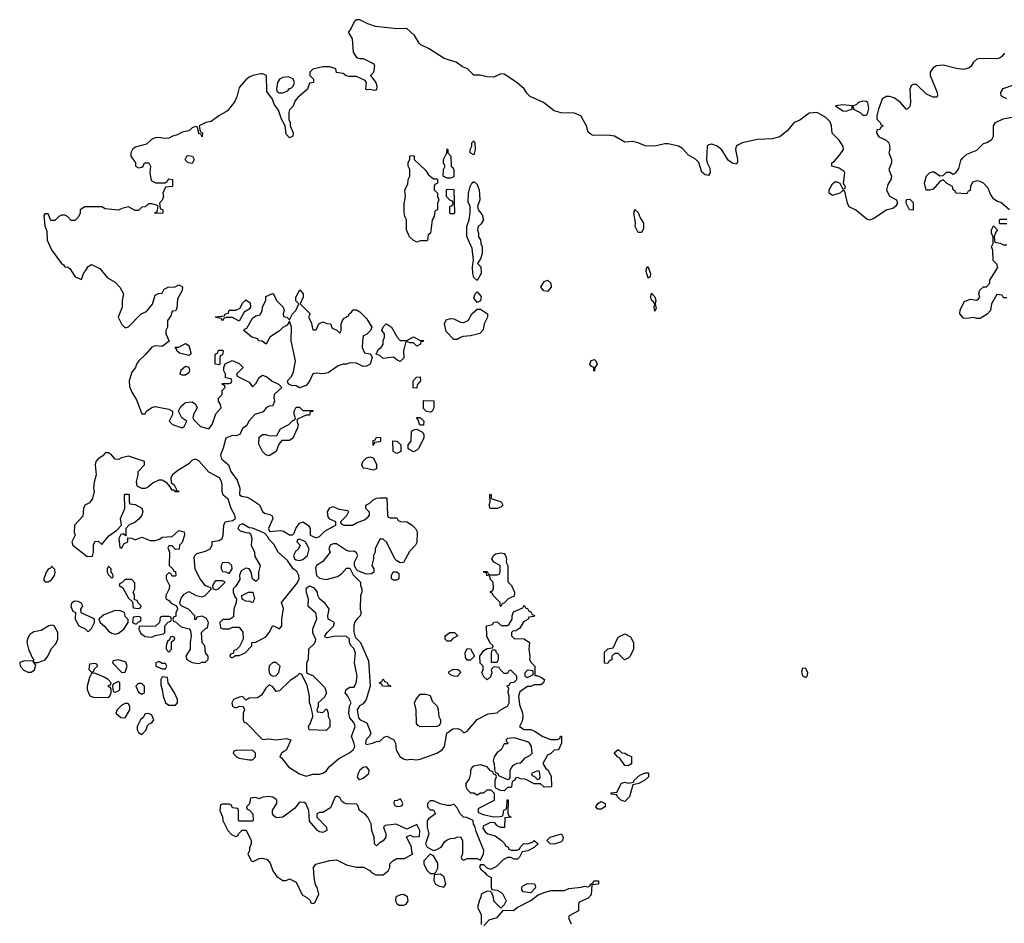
# Model space of a CAD drawing. Header units: inches. Extents: x 2601469 to 2753575, y 449403 to 582909.
# Tile 276 of 350: x 2690341 to 2696214, y 511737 to 517124. Entities that reach past the tile are written whole.
import ezdxf

# ---------------------------------------------------------------- set-up
doc = ezdxf.new("R2010")
doc.units = ezdxf.units.IN
doc.header["$MEASUREMENT"] = 0
doc.layers.add('C6591', color=7, linetype='Continuous')

msp = doc.modelspace()

# ---------------------------------------------------------------- linework, layer by layer
at = {"layer": 'C6591', "color": 4, "elevation": 4}
for points in [[(2696215.9, 516924.1), (2696198, 516902), (2696185.3, 516894.7), (2696169.3, 516890.7), (2696070, 516891.5), (2696050, 516887.4), (2696030.3, 516870), (2696015.2, 516844.8), (2696003.9, 516836.1), (2695973.5, 516826.5), (2695928.2, 516831.8), (2695850, 516853.4), (2695810, 516848.7), (2695790, 516837.2), (2695772.9, 516810), (2695772, 516790), (2695813.4, 516690), (2695816, 516670), (2695810, 516662), (2695790, 516662.7), (2695750, 516679.5), (2695690, 516737.2), (2695670, 516738), (2695658.8, 516730), (2695650.8, 516709.2), (2695655.5, 516630), (2695650, 516606), (2695634, 516590), (2695630, 516588.7), (2695594, 516630), (2695557, 516657), (2695530, 516665.4), (2695510, 516666), (2695486, 516650), (2695464.7, 516590), (2695454, 516550), (2695454, 516530), (2695474, 516510), (2695478, 516498), (2695492, 516490), (2695478, 516482), (2695471.6, 516468.4), (2695454, 516466), (2695452, 516450), (2695465.4, 516425.4), (2695510, 516404.7), (2695524.7, 516390), (2695530, 516374), (2695531.3, 516350), (2695524.7, 516330), (2695542, 516290), (2695542, 516270), (2695526, 516230), (2695542, 516190), (2695538, 516170), (2695519.8, 516140.2), (2695511, 516110), (2695530, 516072), (2695572, 516050), (2695578, 516030), (2695564.7, 516010), (2695550, 515999), (2695510, 515988.7), (2695439.8, 515940.2), (2695411.1, 515928.9), (2695394.6, 515934.6), (2695328.9, 515988.9), (2695288.9, 516008.9), (2695278, 516030), (2695262, 516102), (2695250, 516106), (2695234, 516090), (2695190, 516075.3), (2695169.2, 516089.2), (2695169.2, 516110), (2695190, 516144.7), (2695203.7, 516156.3), (2695217.3, 516157.3), (2695234, 516150), (2695250, 516114), (2695262, 516118), (2695266, 516130), (2695258, 516138), (2695255.3, 516150), (2695262, 516210), (2695259, 516219), (2695230, 516238), (2695186, 516250), (2695186, 516270), (2695200.4, 516279.6), (2695237, 516323), (2695254, 516350), (2695253.2, 516366.8), (2695230, 516405.2), (2695187.5, 516447.5), (2695183.7, 516490), (2695175.3, 516515.3), (2695150, 516541.2), (2695098, 516570), (2695050, 516565.6), (2694994.4, 516525.6), (2694960.4, 516510), (2694919.2, 516460.8), (2694875.1, 516424.9), (2694830, 516413.6), (2694741, 516410), (2694650.8, 516390), (2694623.7, 516376.3), (2694615.5, 516370), (2694610.6, 516350), (2694622.8, 516290), (2694623.6, 516276.4), (2694616.9, 516263.1), (2694590, 516268.7), (2694566.3, 516286.3), (2694530, 516348.7), (2694502, 516370), (2694470, 516382), (2694450, 516378), (2694442, 516370), (2694437.3, 516290), (2694441, 516270), (2694458.5, 516238.5), (2694458.8, 516210), (2694450, 516195.3), (2694430, 516199), (2694410, 516215.3), (2694392.3, 516272.3), (2694371.7, 516291.7), (2694330, 516316), (2694295.4, 516355.4), (2694270, 516369.4), (2694210, 516384.5), (2694190, 516384.5), (2694130, 516369.3), (2694071.7, 516371.7), (2694030, 516389.3), (2693996.5, 516396.5), (2693950, 516392.7), (2693888, 516430), (2693850, 516435.6), (2693770, 516432.7), (2693756, 516436), (2693732.7, 516452.7), (2693722.7, 516490), (2693689, 516550), (2693650, 516566.6), (2693570, 516569), (2693530, 516581.2), (2693466, 516630), (2693386.6, 516666.6), (2693366, 516686), (2693350, 516710.8), (2693306.3, 516750), (2693230, 516799.7), (2693210, 516801.6), (2693170, 516780.4), (2693130, 516782.5), (2693087.9, 516792.1), (2693050, 516792.3), (2693011.8, 516830), (2692982.5, 516842.5), (2692943.7, 516870), (2692872.9, 516892.9), (2692783.6, 516950), (2692734, 516974), (2692722.9, 516982.9), (2692695.6, 517030), (2692650, 517070.8), (2692590, 517069.8), (2692463.5, 517083.5), (2692418, 517098), (2692370, 517122.6), (2692350, 517123.5), (2692336.5, 517110), (2692314.6, 517065.4), (2692301, 517050), (2692324.7, 517010), (2692331, 516930), (2692350, 516898), (2692370, 516891.3), (2692390, 516892), (2692450, 516862), (2692455.3, 516855.3), (2692458, 516850), (2692451.3, 516808.7), (2692434, 516790), (2692464.7, 516750), (2692471.6, 516728.4), (2692470, 516706), (2692458, 516702), (2692430, 516708), (2692410, 516706), (2692406, 516710), (2692408.7, 516750), (2692402, 516762), (2692350, 516784), (2692304.7, 516784.7), (2692289, 516789), (2692270, 516802), (2692230, 516808), (2692226, 516830), (2692190, 516842), (2692150, 516842), (2692090, 516828), (2692072, 516810), (2692072, 516790), (2692094, 516770), (2692094, 516750), (2692070, 516746), (2692058, 516710), (2691999.6, 516660.4), (2691982, 516638), (2691971.6, 516608.4), (2691950, 516586), (2691946, 516570), (2691946.4, 516526.4), (2691953.4, 516513.4), (2691954.8, 516490), (2691973, 516450), (2691970, 516428.7), (2691950, 516419), (2691930, 516442), (2691925.2, 516490), (2691902.7, 516530), (2691884.1, 516584.1), (2691859.6, 516619.6), (2691849.3, 516649.3), (2691814.6, 516694.6), (2691813.3, 516790), (2691790, 516800.7), (2691779.1, 516800.9), (2691731.3, 516790), (2691710, 516780.9), (2691690, 516764.5), (2691650, 516719.6), (2691636, 516664), (2691624.2, 516635.8), (2691580, 516580), (2691528, 516550), (2691483, 516517), (2691451.3, 516510), (2691412, 516490), (2691418, 516458), (2691432, 516450), (2691430, 516426), (2691422, 516442), (2691410, 516446), (2691402, 516482), (2691390, 516486), (2691370, 516478), (2691350, 516462), (2691310, 516454), (2691283, 516437), (2691252, 516430), (2691230, 516418), (2691204.7, 516415.3), (2691170, 516421.2), (2691150, 516419.3), (2691126.8, 516410), (2691098, 516382), (2691030, 516362.9), (2691013.4, 516350), (2691004.4, 516330), (2691004, 516310), (2691032, 516270), (2691032, 516250), (2691050, 516241), (2691070, 516244.7), (2691078, 516250), (2691086, 516270), (2691112, 516270), (2691122, 516250), (2691118, 516210), (2691125.4, 516165.4), (2691151.6, 516151.6), (2691208.4, 516151.6), (2691220.4, 516159.6), (2691230, 516174), (2691252, 516170), (2691252, 516130), (2691210, 516126), (2691194, 516090), (2691198, 516070), (2691191.6, 516048.4), (2691174, 516030), (2691178, 515998), (2691194, 515990), (2691194, 515970), (2691150, 515968), (2691150, 515974), (2691162, 515978), (2691166, 516010), (2691158, 516018), (2691130, 516026), (2691110, 516026), (2691090, 516008), (2691070, 516006), (2691050, 515986), (2691030, 515986), (2690990, 516008), (2690950, 515998), (2690930, 515988), (2690850, 515995.3), (2690830, 516008), (2690730, 516008), (2690702, 515990), (2690702, 515970), (2690691.6, 515948.4), (2690670, 515926), (2690647.3, 515927.3), (2690626, 515950), (2690610, 515958), (2690590, 515958), (2690574, 515950), (2690550, 515926), (2690527.3, 515927.3), (2690510, 515966), (2690490, 515966), (2690484.7, 515955.3), (2690490, 515894), (2690503.6, 515863.6), (2690504.9, 515810), (2690530, 515750.7), (2690590, 515671), (2690603.1, 515663.1), (2690610, 515651), (2690627.9, 515647.9), (2690639.8, 515639.8), (2690672, 515590), (2690710, 515574), (2690722, 515610), (2690732.9, 515627.1), (2690750, 515652), (2690770, 515664.7), (2690819.9, 515639.9), (2690864.1, 515584.1), (2690910, 515558), (2690938, 515530), (2690961, 515490), (2690952, 515450), (2690952, 515410), (2690927.7, 515350), (2690950, 515306), (2690970, 515286), (2690990, 515292), (2691066, 515370), (2691096.5, 515383.5), (2691132.9, 515427.1), (2691150, 515482), (2691168.4, 515491.6), (2691190, 515494), (2691203.1, 515516.9), (2691226, 515530), (2691268, 515532), (2691290, 515542), (2691311.3, 515531.3), (2691311, 515510), (2691281.4, 515458.6), (2691278.8, 515401.2), (2691270, 515388), (2691250, 515386), (2691242, 515358), (2691222, 515330), (2691222, 515290), (2691212, 515270), (2691212, 515250), (2691232.7, 515207.3), (2691190, 515175.3), (2691150, 515179.3), (2691130, 515172.3), (2691091.8, 515128.2), (2691050.7, 515090), (2691037.3, 515070), (2691031, 515050), (2691010, 515022), (2690994, 514970), (2690996.7, 514936.7), (2691010, 514902.8), (2691037.3, 514857.3), (2691070, 514774), (2691090, 514774), (2691098, 514790), (2691130, 514811.3), (2691150, 514818), (2691230, 514801), (2691252, 514790), (2691252, 514770), (2691232, 514730), (2691252, 514710), (2691310, 514691.3), (2691322, 514698), (2691338, 514730), (2691308, 514750), (2691288, 514790), (2691303.1, 514816.9), (2691330, 514842), (2691370, 514846), (2691390, 514831.3), (2691399.1, 514810), (2691377.3, 514770), (2691374, 514750), (2691378.8, 514738.8), (2691419.1, 514699.1), (2691470, 514684.7), (2691489.4, 514710.6), (2691510, 514774), (2691542, 514810), (2691538, 514830), (2691526, 514850), (2691527.3, 514867.3), (2691548, 514890), (2691548, 514912), (2691566, 514930), (2691562, 514942), (2691546, 514950), (2691550, 514954), (2691590, 514954), (2691602, 514958), (2691606, 514970), (2691602, 514982), (2691568, 514988), (2691568, 515010), (2691558, 515030), (2691558, 515050), (2691567.3, 515072.7), (2691608.9, 515091.1), (2691650, 515074), (2691674, 515050), (2691634, 515010), (2691638, 514998), (2691710, 514962), (2691730, 514934), (2691750, 514954), (2691768.9, 514991.1), (2691790, 515004.7), (2691815.3, 514995.3), (2691847.7, 514967.7), (2691884.7, 514950), (2691904.7, 514930), (2691859.1, 514890), (2691856.3, 514870), (2691860.7, 514850), (2691850, 514822), (2691830, 514819), (2691812, 514810), (2691793.4, 514786.6), (2691744, 514770), (2691707.3, 514730), (2691696, 514704), (2691670, 514686), (2691654, 514650), (2691630, 514642), (2691610, 514645.2), (2691570, 514629), (2691554.8, 514570), (2691538.8, 514530), (2691545.5, 514505.5), (2691586, 514470), (2691601, 514430), (2691639.1, 514379.1), (2691654.8, 514330), (2691652, 514292), (2691663.6, 514283.6), (2691698, 514278), (2691723.5, 514263.5), (2691770.7, 514230.7), (2691790, 514192), (2691801.4, 514181.4), (2691834, 514174), (2691846, 514166), (2691851, 514150), (2691824.7, 514090), (2691832, 514072), (2691898, 514078), (2691914.4, 514074.4), (2691950, 514052), (2691967.3, 514052.7), (2691978, 514062), (2691988.7, 514090), (2692010, 514122), (2692030, 514131), (2692062, 514110), (2692074, 514090), (2692074, 514050), (2692110, 514034), (2692130, 514042), (2692164, 514076), (2692226, 514110), (2692226, 514130), (2692190, 514146), (2692180.4, 514160.4), (2692178, 514190), (2692190, 514214), (2692210, 514222), (2692245.4, 514205.4), (2692298, 514198), (2692302, 514190), (2692290, 514166), (2692254, 514130), (2692258, 514118), (2692274, 514110), (2692326, 514110), (2692350, 514124.7), (2692398, 514142), (2692420.4, 514159.6), (2692428, 514170), (2692427.3, 514187.3), (2692406, 514210), (2692406, 514230), (2692430, 514242), (2692450, 514262), (2692470, 514272), (2692490, 514274), (2692530, 514274), (2692534, 514170), (2692538, 514158), (2692550, 514154), (2692590, 514154), (2692598, 514138), (2692612.7, 514132.7), (2692650, 514131), (2692682, 514110), (2692702, 514090), (2692712, 514070), (2692710, 514006), (2692702, 513990), (2692666.4, 513953.6), (2692630, 513888), (2692610, 513886), (2692590, 513898), (2692578, 513910), (2692530, 514006), (2692510, 514026), (2692490, 514026), (2692462, 513970), (2692462, 513950), (2692452, 513930), (2692452, 513910), (2692442, 513870), (2692454, 513850), (2692454, 513830), (2692439.6, 513820.4), (2692410, 513818), (2692358, 513838), (2692347.3, 513847.3), (2692338, 513870), (2692338, 513890), (2692358, 513930), (2692350, 513946), (2692335.3, 513955.3), (2692310, 513954), (2692290, 513959), (2692230, 513999), (2692210, 513999), (2692192, 513990), (2692184.7, 513970), (2692192, 513950), (2692150, 513893.2), (2692111, 513870), (2692106.4, 513853.6), (2692110.8, 513810), (2692130, 513794), (2692170, 513786.8), (2692236.4, 513803.6), (2692260.4, 513819.6), (2692290, 513854), (2692310, 513854), (2692330, 513814), (2692374, 513770), (2692374, 513750), (2692382, 513730), (2692382, 513710), (2692374, 513690), (2692372, 513610), (2692378, 513590), (2692371.3, 513570), (2692350, 513548.7), (2692338.8, 513530), (2692334, 513510), (2692334.4, 513474.4), (2692342, 513442), (2692374, 513410), (2692422, 513302), (2692432, 513150), (2692407.3, 513070), (2692390, 513045.2), (2692367.1, 513032.9), (2692354.8, 513010), (2692361.4, 512961.4), (2692372, 512950), (2692412.5, 512932.5), (2692434.8, 512870), (2692427.1, 512852.9), (2692407.1, 512832.9), (2692402.8, 512810), (2692405.8, 512805.8), (2692410, 512802.8), (2692446, 512810), (2692470, 512821), (2692490, 512822), (2692514.6, 512845.4), (2692531.6, 512851.6), (2692572, 512830), (2692582, 512810), (2692587.3, 512770), (2692610, 512728.2), (2692630, 512716.3), (2692650, 512711), (2692670, 512716), (2692710, 512711), (2692730, 512714.8), (2692830, 512750.7), (2692862, 512770), (2692874, 512790), (2692888.7, 512870), (2692924.7, 512895.3), (2692950, 512898), (2692970, 512891.3), (2692990, 512872), (2693010, 512882), (2693069.1, 512950.9), (2693135.3, 512984.7), (2693188.9, 512991.1), (2693208, 513010), (2693250, 513031), (2693260.9, 513050), (2693261.2, 513090), (2693255.3, 513110), (2693258, 513138), (2693246, 513150), (2693262, 513158), (2693268, 513172), (2693290, 513174), (2693306, 513190), (2693306, 513210), (2693270, 513246), (2693258, 513242), (2693250, 513226), (2693230, 513226), (2693206, 513250), (2693202, 513262), (2693170, 513266), (2693154, 513250), (2693158, 513230), (2693150, 513206), (2693130, 513188), (2693110, 513206), (2693098, 513230), (2693106, 513250), (2693106, 513270), (2693088.4, 513288.4), (2693086, 513330), (2693110, 513362), (2693130, 513374), (2693162, 513378), (2693166, 513390), (2693147.3, 513407.3), (2693128.4, 513448.4), (2693126, 513510), (2693162, 513518), (2693168.4, 513531.6), (2693190, 513534), (2693212.7, 513512.7), (2693250, 513512), (2693260.4, 513519.6), (2693278, 513550), (2693278, 513570), (2693287.3, 513592.7), (2693342, 513618), (2693350, 513634), (2693358, 513618), (2693370, 513614), (2693378, 513598), (2693390, 513594), (2693398, 513578), (2693411.6, 513571.6), (2693410, 513566), (2693378, 513562), (2693374, 513550), (2693346, 513534), (2693323.6, 513496.4), (2693299.6, 513480.4), (2693282, 513478), (2693274, 513470), (2693274, 513450), (2693290, 513434), (2693350, 513432), (2693382, 513410), (2693378, 513370), (2693384.7, 513330), (2693382, 513310), (2693391.6, 513291.6), (2693414, 513270), (2693414, 513214), (2693426, 513214), (2693450, 513204.7), (2693472, 513190), (2693464.7, 513170), (2693450, 513159), (2693410, 513158), (2693390, 513148.7), (2693370, 513148), (2693323.5, 513116.5), (2693317.3, 513090), (2693321.4, 513041.4), (2693341, 512990), (2693342.8, 512970), (2693338, 512942), (2693322, 512910), (2693350, 512891.3), (2693390, 512891.3), (2693410, 512884.7), (2693462, 512850), (2693510, 512832), (2693547.3, 512832.7), (2693562, 512838), (2693567.3, 512852.7), (2693572.7, 512852.7), (2693572, 512810), (2693554, 512770), (2693530, 512768), (2693510, 512748), (2693490, 512738), (2693462, 512690), (2693479.6, 512659.6), (2693494, 512650), (2693511.1, 512611.1), (2693514, 512550), (2693470, 512548), (2693447.3, 512567.3), (2693408.9, 512568.9), (2693356.4, 512596.4), (2693330, 512598), (2693310, 512606), (2693298, 512602), (2693294, 512590), (2693278, 512582), (2693274, 512550), (2693270, 512546), (2693250, 512546), (2693230, 512526), (2693208.4, 512528.4), (2693182, 512542), (2693178, 512550), (2693178, 512590), (2693186, 512610), (2693182, 512622), (2693170, 512626), (2693162, 512642), (2693150, 512646), (2693128.7, 512668.7), (2693090, 512681.2), (2693050, 512672.7), (2693037.3, 512662.7), (2693030.8, 512650), (2693030.7, 512629.3), (2693022.8, 512597.2), (2693002, 512570), (2693002, 512550), (2693010, 512534), (2693030, 512514), (2693050, 512514), (2693070, 512502), (2693090, 512514), (2693110, 512514), (2693130, 512532), (2693152, 512532), (2693172, 512512), (2693171, 512469), (2693078, 512422), (2693074, 512410), (2693078, 512398), (2693104.7, 512384.7), (2693170, 512372), (2693207.3, 512372.7), (2693222, 512378), (2693228.4, 512411.6), (2693242, 512418), (2693246, 512430), (2693248, 512470), (2693250, 512474), (2693254, 512470), (2693252.7, 512392.7), (2693258, 512378), (2693272, 512370), (2693234, 512366), (2693232.7, 512307.3), (2693210, 512308), (2693190, 512318), (2693175.3, 512335.3), (2693150, 512338), (2693104.7, 512315.3), (2693103.6, 512303.6), (2693119.6, 512279.6), (2693134, 512270), (2693177.3, 512257.3), (2693214, 512230), (2693234, 512210), (2693238, 512198), (2693254, 512190), (2693258, 512178), (2693272.7, 512172.7), (2693307.3, 512172.7), (2693322, 512178), (2693327.3, 512192.7), (2693348, 512212), (2693370, 512211.3), (2693399, 512221), (2693410, 512231), (2693434, 512210), (2693410, 512188), (2693371.3, 512168.7), (2693338, 512162), (2693322, 512130), (2693310, 512118), (2693290, 512118), (2693270, 512128), (2693250, 512128), (2693225.4, 512114.6), (2693185.4, 512074.6), (2693150, 512058), (2693127.3, 512067.3), (2693110, 512086), (2693090, 512086), (2693084.7, 512075.3), (2693090, 512062), (2693118, 512038), (2693125.4, 512025.4), (2693154, 512010), (2693154, 511950), (2693158, 511938), (2693190, 511934), (2693210, 511922), (2693222, 511910), (2693242, 511870), (2693230, 511846), (2693210, 511826), (2693169.1, 511869.1), (2693168, 511890), (2693158, 511918), (2693150, 511926), (2693130, 511928), (2693094, 511910), (2693092, 511890), (2693083.6, 511876.4), (2693072, 511830), (2693094, 511790), (2693094, 511730)], [(2696230, 516652.7), (2696203.7, 516663.7), (2696195.3, 516670), (2696194, 516690), (2696207.5, 516712.5), (2696270, 516734.8)], [(2696246, 515990), (2696194, 516034), (2696170, 516042), (2696150, 516055.3), (2696130, 516088), (2696118.6, 516118.6), (2696090, 516148.7), (2696070, 516159), (2696050, 516162), (2696025.4, 516154.6), (2696012, 516130), (2696010, 516106), (2695998, 516102), (2695990, 516086), (2695926, 516090), (2695922, 516102), (2695908.7, 516108.7), (2695906, 516130), (2695870, 516148.7), (2695850, 516168.7), (2695830, 516158), (2695790, 516114), (2695767.3, 516107.3), (2695747.3, 516107.3), (2695739, 516150), (2695750, 516192), (2695770, 516212), (2695783.1, 516216.9), (2695796, 516216), (2695830, 516192), (2695850, 516194), (2695870, 516214), (2695890, 516214), (2695910, 516202), (2695926, 516210), (2695943.1, 516236.9), (2695955.3, 516284.7), (2695963.1, 516296.9), (2695990, 516322), (2696050, 516346), (2696090, 516386), (2696110, 516391), (2696139, 516410), (2696149, 516430), (2696148.7, 516490), (2696162, 516510), (2696207.6, 516532.4), (2696270, 516544.9)], [(2696230, 515906), (2696190, 515906), (2696186, 515910), (2696186, 515930), (2696190, 515934), (2696230, 515934)], [(2696230, 515466), (2696210, 515466), (2696202, 515482), (2696170, 515486), (2696138, 515430), (2696131, 515389), (2696111.1, 515368.9), (2696070, 515342), (2696050, 515342), (2696030, 515348.7), (2695990, 515342), (2695970, 515344), (2695948, 515370), (2695950, 515394), (2695976.4, 515443.6), (2696010, 515458), (2696050, 515452), (2696060.4, 515459.6), (2696068, 515470), (2696062, 515490), (2696069.1, 515510.9), (2696090, 515531.3), (2696108, 515532), (2696128, 515552), (2696128.7, 515570), (2696174.6, 515645.4), (2696170, 515666), (2696148.4, 515688.4), (2696146, 515750), (2696138, 515770), (2696148, 515790), (2696147.3, 515827.3), (2696138, 515850), (2696138, 515870), (2696150, 515894), (2696174, 515870), (2696163.6, 515856.4), (2696154, 515830), (2696158, 515798), (2696190, 515792), (2696210, 515782), (2696230, 515782)], [(2693110, 511722), (2693142, 511758), (2693190, 511772), (2693226, 511814), (2693287.3, 511812.7), (2693308.4, 511831.6), (2693390, 511872), (2693434.6, 511905.4), (2693470, 511921), (2693510, 511932), (2693590, 511932), (2693616.4, 511943.6), (2693690, 511951.3), (2693710, 511958), (2693730, 511954), (2693742, 511958), (2693746, 511970), (2693762, 511978), (2693766, 511990), (2693794, 511990), (2693794, 511970), (2693754, 511966), (2693750, 511906), (2693732.7, 511887.3), (2693678, 511862), (2693674, 511850), (2693674, 511810), (2693618, 511782), (2693614, 511770), (2693630, 511734)]]:
    msp.add_lwpolyline(points, dxfattribs=at)
at = {"layer": 'C6591', "color": 4}
for points, elevation in [([(2691942.9, 516782.9), (2691910, 516779.8), (2691890, 516769.6), (2691878.6, 516750), (2691872, 516710), (2691876.4, 516696.4), (2691888.5, 516688.5), (2691910, 516688.2), (2691939.7, 516700.2), (2691950, 516713.4), (2691962.7, 516717.3), (2691972.7, 516727.3), (2691979.3, 516750), (2691972, 516772)], 4), ([(2695250, 516616.4), (2695206.8, 516610), (2695250, 516580.7), (2695270, 516578.8), (2695290, 516586), (2695306, 516590), (2695306, 516610)], 4), ([(2695370, 516638), (2695343.8, 516630), (2695330, 516616.2), (2695311.3, 516610), (2695314, 516590), (2695354, 516570), (2695370, 516554), (2695390, 516554), (2695398, 516562), (2695405.2, 516594.8), (2695400.7, 516630), (2695390, 516636)], 4), ([(2693050, 516318), (2693028.7, 516330), (2693028.7, 516350), (2693038, 516370), (2693038, 516390), (2693050, 516402), (2693056, 516390), (2693058, 516350)], 4), ([(2691370, 516266), (2691346, 516270), (2691330, 516286), (2691328, 516290), (2691338, 516310), (2691345.2, 516314.8), (2691372, 516310), (2691382, 516290)], 4), ([(2692810, 516174), (2692830, 516174), (2692834, 516170), (2692834, 516150), (2692818, 516142), (2692814, 516130), (2692814, 516110), (2692834, 516090), (2692834, 516070), (2692842, 516050), (2692834, 516030), (2692834, 515990), (2692818, 515982), (2692814, 515950), (2692802, 515930), (2692792, 515850), (2692778, 515842), (2692774, 515810), (2692770, 515806), (2692730, 515806), (2692710, 515798), (2692688.4, 515808.4), (2692666, 515830), (2692648, 515870), (2692648, 515930), (2692638, 515950), (2692634.6, 515974.6), (2692634.6, 516025.4), (2692642, 516070), (2692638, 516110), (2692656.4, 516143.6), (2692658, 516170), (2692668, 516190), (2692668, 516230), (2692658, 516250), (2692658, 516270), (2692667.3, 516292.7), (2692668, 516310), (2692672.7, 516312.7), (2692690, 516314), (2692694, 516310), (2692694, 516290), (2692763.6, 516223.6), (2692779.6, 516199.6)], 4), ([(2692890, 516178), (2692866, 516190), (2692868, 516230), (2692878, 516250), (2692868.4, 516268.4), (2692868, 516290), (2692888, 516330), (2692890, 516354), (2692894, 516350), (2692894, 516330), (2692912, 516310), (2692914, 516250), (2692923.6, 516243.6), (2692931.3, 516230), (2692930, 516186), (2692910, 516178)], 4), ([(2693070, 515568), (2693050, 515586), (2693044, 515610), (2693042, 515650), (2693048.7, 515690), (2693040.4, 515760.4), (2693008.4, 515831.6), (2693008, 515890), (2693022, 515930), (2693028, 515970), (2693028, 516010), (2693016.4, 516036.4), (2693018, 516090), (2693028, 516130), (2693038, 516150), (2693050, 516158), (2693070, 516142), (2693081, 516110), (2693086, 516050), (2693071, 516010), (2693076, 515990), (2693099.9, 515959.9), (2693106.8, 515930), (2693093.4, 515906.6), (2693076, 515890), (2693071, 515870), (2693078, 515850), (2693078, 515830), (2693090.6, 515810.6), (2693091, 515790), (2693098.8, 515770), (2693098.8, 515730), (2693090, 515698), (2693072, 515670), (2693090.7, 515650.7), (2693093.4, 515610)], 4), ([(2692910, 515966), (2692906, 515970), (2692906, 516010), (2692922, 516018), (2692926, 516030), (2692922, 516042), (2692907.3, 516047.3), (2692886, 516070), (2692886, 516110), (2692890, 516114), (2692931.6, 516111.6), (2692934, 515970), (2692930, 515966)], 4), ([(2695670, 515988), (2695648.7, 515990), (2695628, 516030), (2695630, 516052), (2695650, 516054), (2695670, 516034)], 4), ([(2694030, 515854), (2694012.7, 515890), (2694013.6, 515913.6), (2694005.2, 515970), (2694010, 515992), (2694030, 515974), (2694042, 515942), (2694062.8, 515910), (2694062.8, 515877.2), (2694050, 515855.3)], 4), ([(2694090, 515582), (2694078, 515622), (2694080.4, 515639.6), (2694088, 515652), (2694104.7, 515610), (2694102, 515590)], 4), ([(2693490, 515504), (2693466.8, 515506.8), (2693449.2, 515530), (2693470, 515562), (2693490, 515571), (2693510, 515552), (2693511, 515530)], 4), ([(2692090, 515274), (2692110, 515274), (2692126, 515310), (2692150, 515322), (2692172.7, 515312.7), (2692194, 515310), (2692205.4, 515285.4), (2692232, 515272), (2692250, 515254), (2692258, 515270), (2692258, 515310), (2692266, 515330), (2692276.4, 515343.6), (2692302, 515358), (2692306, 515370), (2692320.4, 515379.6), (2692330, 515394), (2692350, 515394), (2692370, 515382), (2692410, 515342), (2692442, 515290), (2692434, 515270), (2692410, 515246), (2692390, 515238), (2692385.4, 515205.4), (2692384.7, 515170), (2692398, 515138), (2692430, 515132), (2692439.8, 515119.8), (2692442.8, 515110), (2692430.6, 515069.4), (2692410, 515059), (2692390, 515055.3), (2692350, 515075.3), (2692310, 515078), (2692290.9, 515069.1), (2692270, 515069.2), (2692240.5, 515059.5), (2692180.9, 515019.1), (2692150, 515012), (2692110, 515016), (2692090, 515013.2), (2692070.6, 514969.4), (2692050, 514942), (2692010, 514929), (2691990, 514941.2), (2691962, 514942), (2691946, 514950), (2691940.2, 514960.2), (2691939.3, 514970), (2691962.9, 514997.1), (2691975.1, 515024.9), (2691986, 515090), (2691961.2, 515210), (2691962, 515290), (2691950, 515326), (2691936.9, 515303.1), (2691910, 515288), (2691890, 515268), (2691834, 515230), (2691811.3, 515188.7), (2691787.3, 515207.3), (2691766, 515210), (2691762, 515222), (2691726, 515230), (2691678, 515270), (2691682, 515278), (2691695.3, 515284.7), (2691730, 515344.7), (2691750, 515358), (2691775.3, 515364.7), (2691788, 515390), (2691788.9, 515411.1), (2691808.7, 515450), (2691810, 515474), (2691848.4, 515491.6), (2691854, 515490), (2691872, 515450), (2691912, 515410), (2691918, 515390), (2691912, 515370), (2691914, 515354), (2691934, 515350), (2691950, 515334), (2691969.1, 515370.9), (2691988.7, 515390), (2692006, 515430), (2691988.4, 515448.4), (2691988, 515470), (2692012.7, 515512.7), (2692032, 515490), (2692032, 515470), (2692014, 515430), (2692074, 515370), (2692064.7, 515350), (2692079.6, 515319.6)], 4), ([(2693070, 515438), (2693050, 515466), (2693058, 515490), (2693070, 515502), (2693093.7, 515473.7), (2693090, 515448)], 4), ([(2694130, 515386), (2694125.2, 515410), (2694128.7, 515430), (2694122, 515442), (2694109.4, 515450.6), (2694106.6, 515470), (2694110, 515494), (2694130, 515472), (2694136, 515450), (2694131.3, 515430), (2694138, 515402)], 4), ([(2691650, 515326), (2691610, 515348.7), (2691572, 515348), (2691558, 515342), (2691550, 515328), (2691542, 515342), (2691510, 515348), (2691508, 515352), (2691562, 515358), (2691566, 515370), (2691586, 515374), (2691590, 515392), (2691630, 515392), (2691655.3, 515404.7), (2691670, 515434), (2691690, 515454), (2691715.3, 515435.3), (2691718, 515410), (2691710, 515398), (2691679.6, 515380.4)], 4), ([(2692930, 515218), (2692884, 515264), (2692874, 515310), (2692885.6, 515334.4), (2692910, 515342.8), (2692930, 515340.7), (2692970, 515321), (2692990, 515318), (2693015.3, 515330), (2693038, 515370), (2693070, 515398), (2693090, 515398), (2693132, 515370), (2693132, 515350), (2693111, 515310), (2693104.7, 515275.3), (2693086.4, 515253.6), (2693030, 515239.3), (2692985.4, 515234.6), (2692970, 515228), (2692950, 515218)], 4), ([(2692610, 515212), (2692650, 515212), (2692690, 515232), (2692730, 515212), (2692751.6, 515211.6), (2692746, 515206), (2692734, 515206), (2692732, 515190), (2692710, 515178), (2692690, 515198), (2692670, 515198), (2692650, 515206), (2692642, 515198), (2692631, 515150), (2692631.6, 515108.4), (2692610, 515086), (2692590, 515095.3), (2692570, 515112.7), (2692510, 515104.5), (2692490, 515121.2), (2692468, 515130), (2692481.2, 515158.8), (2692498, 515170), (2692508.7, 515190), (2692508.7, 515210), (2692518, 515230), (2692518, 515250), (2692502, 515270), (2692508.4, 515291.6), (2692526, 515310), (2692529.2, 515310.8), (2692558, 515290), (2692592, 515230)], 4), ([(2691350, 515122), (2691294.6, 515134.6), (2691278, 515150), (2691278, 515158), (2691268, 515172), (2691290, 515172), (2691330, 515194), (2691350, 515182), (2691362, 515138), (2691362, 515130)], 4), ([(2691530, 515066), (2691506, 515070), (2691506, 515130), (2691522, 515138), (2691527.3, 515152.7), (2691550, 515154), (2691554, 515150), (2691552.7, 515132.7), (2691550, 515126), (2691538, 515122), (2691534, 515110), (2691534, 515070)], 4), ([(2693770, 515028), (2693766, 515030), (2693766, 515050), (2693750, 515058), (2693742, 515070), (2693750, 515092), (2693770, 515098), (2693778, 515090), (2693784.7, 515070), (2693772, 515050)], 4), ([(2691310, 515004), (2691298, 515010), (2691303.2, 515036.8), (2691330, 515058), (2691350, 515052), (2691354, 515034), (2691350, 515018), (2691330, 515004)], 4), ([(2692710, 514926), (2692688.7, 514928.7), (2692688, 514970), (2692707.3, 514992.7), (2692730, 514994), (2692731.3, 514970), (2692712.7, 514947.3)], 4), ([(2692790, 514784), (2692768.4, 514788.4), (2692750, 514806), (2692750, 514854), (2692812, 514852), (2692811.3, 514810), (2692802, 514790)], 4), ([(2692030, 514794), (2692090, 514794), (2692090, 514788), (2692074, 514786), (2692070, 514766), (2692050, 514766), (2691998, 514742), (2691994, 514730), (2692002, 514710), (2691998, 514690), (2691970, 514628), (2691950, 514615.3), (2691904.7, 514615.3), (2691886.8, 514593.2), (2691870.6, 514549.4), (2691830, 514524), (2691810, 514528.7), (2691788.7, 514550), (2691767.3, 514592.7), (2691770, 514634), (2691790, 514651.3), (2691810, 514651.3), (2691830, 514642), (2691875.3, 514644.7), (2691896.4, 514683.6), (2691946, 514710), (2691970, 514734), (2691982, 514738), (2691986, 514750), (2691978, 514770), (2691978, 514790), (2691990, 514814), (2692010, 514814)], 4), ([(2692750, 514706), (2692727.3, 514707.3), (2692718, 514738), (2692707.3, 514752.7), (2692730, 514752), (2692751, 514731)], 4), ([(2692690, 514548), (2692663.1, 514563.1), (2692658, 514570), (2692658, 514590), (2692675.3, 514610), (2692678, 514670), (2692690, 514678), (2692710, 514682), (2692743.6, 514663.6), (2692752, 514650), (2692752, 514630), (2692722, 514570), (2692710, 514558)], 4), ([(2692450, 514586), (2692450, 514614), (2692462, 514618), (2692470, 514634), (2692492.7, 514632.7), (2692494, 514610), (2692490, 514606), (2692458, 514602)], 4), ([(2692590, 514538), (2692568, 514550), (2692567.3, 514612.7), (2692591.6, 514611.6), (2692614, 514590), (2692614, 514550), (2692610, 514548)], 4), ([(2690870, 514541.2), (2690850, 514541.2), (2690837, 514523), (2690810, 514506.6), (2690795.5, 514490), (2690790.7, 514470), (2690798, 514410), (2690786.2, 514366.2), (2690781, 514330), (2690784.7, 514310), (2690776, 514270), (2690756.7, 514243.3), (2690730, 514228.7), (2690722, 514210), (2690716.9, 514163.1), (2690668.7, 514110), (2690666.4, 514066.4), (2690672, 514050), (2690652, 514010), (2690658, 513990), (2690743.6, 513923.6), (2690775.3, 513924.7), (2690782, 513950), (2690782, 513990), (2690790, 514012), (2690810, 514014), (2690830, 513994), (2690873.6, 514046.4), (2690920.4, 514079.6), (2690948, 514110), (2690942, 514150), (2690968, 514210), (2690966, 514290), (2690970, 514294), (2690990, 514294), (2690994, 514290), (2690994, 514250), (2690998, 514238), (2691030, 514234), (2691070, 514212), (2691076, 514190), (2691070.5, 514169.5), (2691053, 514147), (2691030, 514129), (2690992, 514110), (2690974, 514090), (2690974, 514046), (2690958, 514058), (2690944.7, 514055.3), (2690932, 514030), (2690938, 513978), (2690950, 513974), (2690962, 513998), (2690986, 514010), (2690986, 514034), (2691010, 514032), (2691030, 514022), (2691070, 514038), (2691119.6, 514019.6), (2691150, 514018), (2691174, 514026), (2691190, 514038), (2691250, 514042), (2691290, 514078), (2691322, 514070), (2691324.7, 514050), (2691310, 514006), (2691294, 513990), (2691292.7, 513967.3), (2691270, 513966), (2691250, 513986), (2691230, 513986), (2691225.4, 513974.6), (2691234, 513950), (2691232, 513870), (2691254, 513850), (2691258, 513838), (2691270, 513834), (2691272, 513810), (2691270, 513806), (2691250, 513806), (2691242, 513822), (2691230, 513826), (2691214, 513810), (2691214, 513790), (2691234, 513750), (2691232, 513730), (2691212, 513690), (2691212.7, 513672.7), (2691230, 513662), (2691244.7, 513644.7), (2691272, 513632), (2691279.6, 513619.6), (2691282, 513610), (2691272.7, 513587.3), (2691271.6, 513568.4), (2691258, 513562), (2691254, 513550), (2691258, 513538), (2691270, 513534), (2691303.6, 513503.6), (2691352.7, 513492.7), (2691359.6, 513479.6), (2691364.7, 513450), (2691358, 513410), (2691358, 513370), (2691331.3, 513330), (2691338, 513310), (2691370, 513291.3), (2691410, 513284.7), (2691430, 513294), (2691450, 513294), (2691466, 513310), (2691466, 513330), (2691448.4, 513348.4), (2691446, 513390), (2691428.9, 513408.9), (2691426, 513470), (2691450, 513494), (2691462, 513498), (2691468, 513530), (2691454.6, 513554.6), (2691430, 513568), (2691398, 513562), (2691394, 513550), (2691386, 513546), (2691386, 513570), (2691348, 513610), (2691308, 513628), (2691298, 513638), (2691295.3, 513650), (2691304.7, 513675.3), (2691321.2, 513698.8), (2691350, 513714), (2691394, 513690), (2691430, 513682.8), (2691448, 513690), (2691486, 513730), (2691478, 513738), (2691450, 513748), (2691418, 513790), (2691388.4, 513848.4), (2691382, 513918), (2691386, 513930), (2691398, 513942), (2691450, 513956), (2691478, 513970), (2691488.7, 513990), (2691490, 514012), (2691530, 514018), (2691548, 514030), (2691554, 514050), (2691558, 514110), (2691566, 514130), (2691610, 514138), (2691628, 514150), (2691624, 514170), (2691602.7, 514210), (2691584.7, 514264.7), (2691555.3, 514290), (2691548.7, 514310), (2691548.7, 514350), (2691544, 514370), (2691531.9, 514391.9), (2691470, 514427), (2691410, 514494), (2691390, 514504), (2691370, 514497.2), (2691350, 514475.3), (2691284.7, 514435.3), (2691251.1, 514408.9), (2691242, 514390), (2691243.6, 514363.6), (2691262, 514350), (2691274, 514326), (2691274, 514314), (2691286, 514314), (2691291.6, 514308.4), (2691270, 514308), (2691258, 514318), (2691250, 514318), (2691239, 514339), (2691220.4, 514360.4), (2691190, 514378), (2691170, 514378), (2691136.9, 514363.1), (2691110, 514338), (2691090, 514328), (2691070, 514328), (2691042, 514342), (2691038, 514370), (2691048, 514410), (2691048, 514430), (2691086, 514470), (2691086, 514490), (2690990, 514522), (2690947.7, 514512.3), (2690930, 514502), (2690910, 514504), (2690888.7, 514530)], 4), ([(2692450, 514438), (2692410, 514448.7), (2692389, 514449), (2692382, 514470), (2692388.7, 514490), (2692410, 514511.3), (2692430, 514518), (2692450, 514512), (2692470, 514474), (2692470, 514446)], 4), ([(2693190, 514208.7), (2693148, 514210), (2693142, 514230), (2693148, 514250), (2693146, 514290), (2693150, 514294), (2693154, 514290), (2693154, 514270), (2693212, 514250), (2693222, 514230), (2693210, 514218)], 4), ([(2691670, 514119), (2691652, 514110), (2691642, 514090), (2691656.9, 514076.9), (2691690, 514066), (2691710, 514064.7), (2691718, 514058), (2691726, 514030), (2691722, 513990), (2691741, 513950), (2691744, 513924), (2691774.8, 513870), (2691764.7, 513830), (2691764.7, 513790), (2691750, 513775.3), (2691729.3, 513789.3), (2691722, 513830), (2691708.9, 513848.9), (2691690, 513854), (2691662.8, 513837.2), (2691651.3, 513810), (2691654, 513786), (2691630, 513746), (2691614, 513730), (2691614, 513710), (2691623.6, 513683.6), (2691634, 513670), (2691632, 513650), (2691618, 513610), (2691616, 513564), (2691591.6, 513548.4), (2691552.7, 513547.3), (2691534, 513530), (2691538, 513498), (2691552.7, 513492.7), (2691590, 513492), (2691610, 513502), (2691650, 513502), (2691672, 513472), (2691674, 513430), (2691652.7, 513387.3), (2691632.7, 513367.3), (2691618, 513362), (2691614, 513346), (2691598, 513342), (2691594, 513330), (2691602, 513322), (2691610, 513322), (2691626, 513330), (2691626, 513334), (2691650, 513334), (2691686, 513350), (2691726, 513390), (2691726, 513410), (2691750, 513412), (2691810, 513444.7), (2691828.7, 513470), (2691850, 513512), (2691890, 513491.3), (2691904, 513510), (2691903.7, 513550), (2691913.6, 513613.6), (2691902, 513650), (2691996, 513764), (2692007.8, 513790), (2692005.1, 513810), (2691993.3, 513833.3), (2691973.2, 513850), (2691938.7, 513898.7), (2691882.7, 513950), (2691856.5, 513996.5), (2691826.3, 514026.3), (2691820.4, 514040.4), (2691802, 514062), (2691730, 514093.2), (2691710, 514094)], 4), ([(2692010, 514026), (2691998, 514022), (2691994, 514010), (2692014, 513990), (2692004.7, 513970), (2691986.8, 513953.2), (2691974.8, 513930), (2691981, 513910), (2691990, 513902.8), (2692010, 513899.1), (2692030, 513904.9), (2692057.2, 513930), (2692068, 513970), (2692046, 514010)], 4), ([(2693210, 513626), (2693206, 513630), (2693206, 513650), (2693166, 513690), (2693162, 513702), (2693148.4, 513708.4), (2693150, 513714), (2693162, 513718), (2693167.3, 513732.7), (2693166, 513770), (2693150, 513786), (2693146, 513806), (2693128, 513810), (2693126, 513826), (2693106, 513830), (2693110, 513834), (2693130, 513834), (2693138, 513818), (2693150, 513814), (2693190, 513814), (2693202, 513818), (2693206, 513830), (2693206, 513870), (2693168.7, 513888.7), (2693158, 513910), (2693168.4, 513931.6), (2693181.2, 513938.8), (2693210, 513944.7), (2693230, 513942), (2693238, 513930), (2693244.7, 513910), (2693242, 513890), (2693252, 513870), (2693252.7, 513772.7), (2693274, 513750), (2693292, 513710), (2693290, 513686), (2693254, 513670), (2693232.7, 513647.3), (2693218, 513642)], 4), ([(2690530, 513866), (2690525.4, 513854.6), (2690510, 513848.7), (2690498.8, 513830), (2690483.6, 513783.6), (2690492.7, 513772.7), (2690510, 513772), (2690530, 513784.7), (2690548.7, 513810), (2690553.2, 513830), (2690550, 513846)], 4), ([(2690870, 513866), (2690862, 513850), (2690862, 513830), (2690870, 513814), (2690890, 513794), (2690898, 513802), (2690898, 513810), (2690890, 513826), (2690886, 513826), (2690886, 513850)], 4), ([(2691587.3, 513887.3), (2691550, 513886), (2691542, 513870), (2691542, 513850), (2691550, 513834), (2691571.6, 513831.6), (2691590, 513822), (2691608, 513850), (2691606, 513870)], 4), ([(2691010, 513786), (2690970, 513786), (2690950, 513766), (2690938, 513762), (2690934, 513750), (2690956.9, 513736.9), (2690990, 513674), (2691014, 513654), (2691018, 513618), (2691050, 513614), (2691062, 513618), (2691066, 513630), (2691047.3, 513647.3), (2691042, 513662), (2691026, 513666), (2691026, 513690), (2691018, 513710), (2691028, 513730), (2691027.3, 513767.3)], 4), ([(2692570, 513782), (2692558, 513790), (2692558, 513810), (2692569, 513831), (2692591.6, 513831.6), (2692602, 513822), (2692602, 513790), (2692590, 513782)], 4), ([(2691550, 513778), (2691510, 513778), (2691505.4, 513774.6), (2691492, 513750), (2691492.7, 513732.7), (2691510, 513724.7), (2691526, 513730), (2691566, 513770)], 4), ([(2692070, 513747), (2692048.5, 513730), (2692048.9, 513710), (2692062.6, 513670), (2692060.7, 513630), (2692104.9, 513590), (2692111, 513550), (2692086.8, 513490), (2692086.8, 513470), (2692104.7, 513430), (2692103.6, 513416.4), (2692096.9, 513403.1), (2692064.7, 513370), (2692062, 513310), (2692052.7, 513287.3), (2692052.7, 513232.7), (2692063.6, 513223.6), (2692090, 513214), (2692162, 513142), (2692171.1, 513108.9), (2692158, 513082), (2692122, 513050), (2692122, 513030), (2692114, 513010), (2692118, 512998), (2692150, 512994), (2692167.3, 513012.7), (2692172.7, 513012.7), (2692182, 512990), (2692182, 512970), (2692191.3, 512950), (2692191.6, 512908.4), (2692170, 512886), (2692068, 512890), (2692064, 512910), (2692074, 512926), (2692088.7, 512970), (2692088.4, 512988.4), (2692076.4, 513036.4), (2692068.7, 513050), (2692068.7, 513090), (2692056.4, 513156.4), (2692022, 513222), (2692010, 513226), (2691994, 513210), (2691955.3, 513184.7), (2691890, 513122), (2691870, 513118), (2691850, 513146), (2691830, 513158), (2691810, 513138), (2691783.6, 513096.4), (2691759.6, 513080.4), (2691710, 513078), (2691690, 513066), (2691670, 513088), (2691650, 513085.2), (2691616, 513070), (2691606, 513050), (2691611.3, 513031.3), (2691623.6, 513023.6), (2691636.4, 513023.6), (2691651.6, 513031.6), (2691674, 513030), (2691682, 513010), (2691674, 512990), (2691674, 512950), (2691678, 512938), (2691692.7, 512932.7), (2691790, 512832), (2691830, 512836), (2691870, 512831), (2691930, 512838.8), (2691958, 512830), (2691932, 512770), (2691902, 512750), (2691892, 512730), (2691902.8, 512722.8), (2691944.7, 512670), (2692010, 512627.7), (2692050, 512614), (2692090, 512624.9), (2692130, 512625.5), (2692150, 512630.8), (2692170, 512644), (2692189.5, 512670.5), (2692243.2, 512716.8), (2692310, 512754), (2692329.2, 512770), (2692339.3, 512790), (2692335.1, 512815.1), (2692319.3, 512850), (2692341.2, 512910), (2692334, 512934), (2692310, 512962), (2692303.7, 512990), (2692308.7, 513031.3), (2692318, 513050), (2692298, 513090), (2692282, 513110), (2692288.7, 513130), (2692310, 513144.7), (2692335.3, 513144.7), (2692348.7, 513170), (2692354, 513210), (2692337.2, 513290), (2692344, 513350), (2692334, 513374), (2692318, 513390), (2692308.7, 513408.7), (2692308, 513430), (2692288.7, 513448.7), (2692214, 513446), (2692178, 513438), (2692163.1, 513443.1), (2692162, 513450), (2692175.3, 513470), (2692212.7, 513507.3), (2692218, 513530), (2692182, 513550), (2692179.3, 513570), (2692186, 513610), (2692180.1, 513620.1), (2692163.3, 513643.3), (2692129.4, 513670), (2692119.5, 513690), (2692118, 513710), (2692097.2, 513737.2)], 4), ([(2691730, 513648), (2691715.3, 513655.3), (2691690, 513658), (2691668.4, 513668.4), (2691666, 513690), (2691706, 513710), (2691731, 513711), (2691742, 513670)], 4), ([(2690670, 513658), (2690650, 513646), (2690645.4, 513625.4), (2690658, 513598), (2690674, 513590), (2690672, 513550), (2690694, 513510), (2690731.6, 513491.6), (2690750, 513474), (2690770, 513494), (2690788, 513530), (2690787.3, 513547.3), (2690776.4, 513556.4), (2690708, 513588), (2690706, 513610), (2690718, 513630), (2690710, 513646), (2690690, 513655.3)], 4), ([(2690910, 513602), (2690843.6, 513576.4), (2690814, 513550), (2690822, 513530), (2690847.5, 513507.5), (2690870, 513478.8), (2690890, 513466), (2690910, 513461), (2690930, 513466.8), (2690962, 513490), (2690988, 513530), (2690987.3, 513547.3), (2690970, 513566), (2690966, 513590), (2690940.4, 513600.4)], 4), ([(2691050, 513566), (2691018, 513562), (2691014, 513530), (2691030, 513522), (2691038, 513522), (2691047.3, 513532.7), (2691062, 513538), (2691066, 513550), (2691062, 513562)], 4), ([(2691230, 513566), (2691190, 513566), (2691178, 513562), (2691174, 513530), (2691152, 513508), (2691054, 513506), (2691052, 513490), (2691063.5, 513463.5), (2691090, 513446), (2691130, 513442), (2691148.4, 513451.6), (2691198, 513462), (2691206, 513470), (2691206, 513510), (2691227.3, 513532.7), (2691242, 513538), (2691246, 513550), (2691242, 513562)], 4), ([(2690534.6, 513514.6), (2690514, 513510), (2690470, 513482), (2690426, 513474), (2690402, 513458), (2690387.3, 513432.7), (2690384, 513410), (2690393.7, 513370), (2690416.8, 513316.8), (2690424.7, 513310), (2690419.8, 513300.2), (2690370, 513300.7), (2690345.8, 513294.2), (2690341, 513290), (2690344, 513270), (2690365.3, 513245.3), (2690390, 513233), (2690410, 513234), (2690430, 513246.8), (2690436.4, 513276.4), (2690422, 513298), (2690432, 513292), (2690450, 513291.3), (2690492.7, 513307.3), (2690509, 513330), (2690530, 513374), (2690556.4, 513403.6), (2690568, 513430), (2690568, 513470), (2690546, 513510)], 4), ([(2691250, 513446), (2691238, 513442), (2691234, 513426), (2691223.6, 513416.4), (2691214, 513390), (2691214, 513370), (2691230, 513354), (2691246, 513370), (2691246, 513414), (2691266, 513430), (2691262, 513442)], 4), ([(2692890, 513418), (2692878, 513430), (2692878, 513450), (2692906, 513470), (2692934, 513470), (2692954, 513450), (2692924.7, 513435.3), (2692910, 513418)], 4), ([(2693948, 513308), (2693910, 513346), (2693890, 513346), (2693874, 513330), (2693872.7, 513307.3), (2693858, 513302), (2693850, 513286), (2693828.4, 513288.4), (2693830, 513354), (2693850, 513372), (2693882, 513378), (2693910, 513442), (2693950, 513462), (2693983.6, 513443.6), (2694002, 513410), (2694002, 513370), (2693982, 513330), (2693970, 513318)], 4), ([(2693010, 513306), (2693000.4, 513320.4), (2692998, 513350), (2693010, 513374), (2693030, 513372), (2693054, 513330), (2693030, 513306)], 4), ([(2693170, 513366), (2693158, 513362), (2693152.7, 513347.3), (2693154, 513294), (2693190, 513294), (2693198, 513310), (2693198, 513338), (2693186, 513350), (2693182, 513362)], 4), ([(2690790, 513286), (2690758, 513282), (2690754, 513250), (2690770, 513234), (2690782, 513238), (2690787.3, 513252.7), (2690806, 513270), (2690802, 513282)], 4), ([(2690930, 513308), (2690898, 513302), (2690894, 513290), (2690950, 513232), (2690970, 513234), (2690982, 513270), (2690973.2, 513293.2)], 4), ([(2691170, 513298), (2691154, 513290), (2691154, 513270), (2691190, 513254), (2691210, 513254), (2691218, 513270), (2691210, 513286), (2691190, 513286)], 4), ([(2691850, 513291), (2691829.3, 513270.7), (2691826.5, 513250), (2691830, 513231.3), (2691838, 513218), (2691850, 513210.8), (2691870, 513214.8), (2691887.3, 513232.7), (2691894.5, 513270), (2691870.9, 513290.9)], 4), ([(2695010, 513257.2), (2695004.4, 513235.6), (2695010, 513211.3), (2695030, 513202.8), (2695039, 513210), (2695042.7, 513230), (2695030, 513255.1)], 8), ([(2690790, 513228), (2690770, 513226), (2690758, 513202), (2690744, 513150), (2690744, 513130), (2690757.5, 513097.5), (2690768.3, 513088.3), (2690790, 513083), (2690870, 513084.7), (2690878, 513090), (2690886, 513110), (2690886, 513130), (2690882, 513142), (2690870, 513146), (2690869.1, 513150.9), (2690870, 513154), (2690882, 513158), (2690886, 513170), (2690868, 513190), (2690844.7, 513204.7)], 4), ([(2691190, 513206), (2691182, 513190), (2691183.6, 513156.4), (2691191.3, 513131.3), (2691196, 513090), (2691211.1, 513051.1), (2691230, 513038), (2691270, 513038), (2691282, 513050), (2691282, 513070), (2691264, 513110), (2691226, 513170), (2691222, 513202)], 4), ([(2692950, 513208.7), (2692930, 513209), (2692910, 513218), (2692898, 513230), (2692902, 513238), (2692929.1, 513250.9), (2692954, 513250), (2692963.6, 513243.6), (2692971, 513230)], 4), ([(2693370, 513246), (2693354, 513230), (2693354, 513210), (2693370, 513202), (2693402, 513218), (2693406, 513230), (2693402, 513242)], 4), ([(2690930, 513178), (2690898, 513162), (2690894, 513150), (2690898, 513118), (2690910, 513114), (2690930, 513122), (2690938, 513130), (2690938, 513170)], 4), ([(2691070, 513166), (2691050, 513166), (2691034, 513150), (2691050, 513114), (2691070, 513102), (2691086, 513110), (2691086, 513150)], 4), ([(2692550, 513148), (2692506, 513150), (2692502, 513162), (2692486, 513170), (2692502, 513178), (2692510, 513194), (2692518, 513178), (2692530, 513174), (2692538, 513158), (2692554, 513150)], 4), ([(2692730, 512908.7), (2692716.4, 512916.4), (2692708.4, 512928.4), (2692706, 513010), (2692695.3, 513050), (2692706.3, 513073.7), (2692730, 513102), (2692763.6, 513103.6), (2692790, 513094), (2692801, 513061), (2692831, 513031), (2692838, 513010), (2692842, 512970), (2692852, 512950), (2692852, 512930), (2692843.6, 512916.4), (2692830, 512909)], 4), ([(2690970, 513048), (2690950, 513038), (2690922, 513010), (2690914, 512990), (2690943.6, 512963.6), (2690970, 512962), (2690998, 513010), (2690998, 513030), (2690987.3, 513047.3)], 4), ([(2691110, 512988), (2691090, 512986), (2691076.9, 512963.1), (2691062, 512950), (2691042, 512910), (2691042, 512890), (2691050, 512874), (2691070, 512862), (2691095.3, 512890), (2691104, 512916), (2691114, 512926), (2691130, 512932), (2691142, 512950), (2691130, 512978)], 4), ([(2693290, 512842), (2693250, 512838), (2693242, 512830), (2693242, 512822), (2693254, 512810), (2693250, 512806), (2693230, 512806), (2693212, 512770), (2693190, 512755.3), (2693171.3, 512730), (2693166, 512706), (2693172, 512690), (2693172.7, 512652.7), (2693178, 512638), (2693194, 512630), (2693198, 512618), (2693250, 512594), (2693262, 512598), (2693266, 512610), (2693266, 512650), (2693283.1, 512676.9), (2693308.4, 512691.6), (2693330, 512694), (2693356.4, 512723.6), (2693383.1, 512736.9), (2693398, 512750), (2693394, 512790), (2693382, 512810), (2693370, 512819)], 4), ([(2691730, 512768), (2691632.7, 512767.3), (2691618, 512762), (2691614, 512750), (2691634, 512730), (2691650, 512722), (2691710, 512711.3), (2691730, 512712), (2691748, 512730), (2691748, 512750)], 4), ([(2693970, 512675.3), (2693950, 512678), (2693920.4, 512720.4), (2693906, 512730), (2693887.3, 512752.7), (2693910, 512772), (2693932, 512752), (2693950, 512751.3), (2693970, 512738), (2693991.3, 512731.3), (2693990, 512688)], 4), ([(2692410, 512669.2), (2692390, 512664.5), (2692370.7, 512650), (2692360.5, 512630), (2692354.8, 512610), (2692360.5, 512600.5), (2692370, 512594.8), (2692390, 512602), (2692423.7, 512630), (2692426, 512650)], 4), ([(2693430, 512646), (2693394, 512630), (2693398, 512618), (2693412.7, 512612.7), (2693430, 512594), (2693442, 512598), (2693446, 512610), (2693442, 512642)], 4), ([(2693950, 512462), (2693926, 512470), (2693906, 512490), (2693902, 512502), (2693870, 512506), (2693870, 512514), (2693902, 512518), (2693930, 512572), (2693950, 512578), (2693970, 512572), (2694002, 512578), (2694006, 512590), (2694040.2, 512619.8), (2694072.7, 512632.7), (2694092.7, 512632.7), (2694092, 512610), (2694070.9, 512589.1), (2694034, 512570), (2693998, 512562), (2693978, 512490)], 4), ([(2692235.3, 512495.3), (2692222, 512490), (2692194.4, 512425.6), (2692150, 512398), (2692130, 512398), (2692114, 512390), (2692114, 512370), (2692172, 512310), (2692174, 512290), (2692150, 512278), (2692130, 512282), (2692118, 512290), (2692070, 512346), (2692066, 512410), (2692048, 512450), (2692037.2, 512457.2), (2692010, 512459), (2691979.3, 512420.7), (2691910, 512368.7), (2691870, 512366), (2691856.4, 512376.4), (2691848, 512390), (2691848.4, 512411.6), (2691875.3, 512450), (2691875.3, 512470), (2691870, 512475.3), (2691850, 512488.7), (2691830, 512492.7), (2691791.6, 512488.4), (2691770, 512478), (2691750, 512486), (2691718, 512482), (2691711.6, 512448.4), (2691694, 512430), (2691698, 512418), (2691710, 512414), (2691732, 512390), (2691734, 512350), (2691730, 512346), (2691650, 512346), (2691646, 512350), (2691646, 512410), (2691642, 512422), (2691610, 512426), (2691602, 512442), (2691590, 512446), (2691550, 512446), (2691538, 512442), (2691534, 512410), (2691551.6, 512371.6), (2691552, 512350), (2691582, 512290), (2691605.4, 512265.4), (2691630, 512254), (2691642, 512258), (2691646, 512270), (2691667.3, 512292.7), (2691691.6, 512291.6), (2691722, 512230), (2691722, 512210), (2691712.7, 512187.3), (2691711.6, 512168.4), (2691702, 512150), (2691722, 512110), (2691734.6, 512105.4), (2691770, 512122), (2691790, 512124.7), (2691817.3, 512117.3), (2691834.8, 512094.8), (2691851, 512050), (2691875.3, 512015.3), (2691910, 511992), (2691930, 511992), (2691950, 512002), (2691990, 511982), (2692025.4, 511905.4), (2692054, 511890), (2692072.7, 511872.7), (2692078, 511858), (2692090, 511854), (2692102, 511858), (2692126, 511910), (2692115.3, 511950), (2692105.2, 511965.2), (2692097.2, 512010), (2692094, 512070), (2692108, 512090), (2692190, 512110.8), (2692230, 512114.8), (2692290, 512086), (2692350, 512072), (2692391.6, 512071.6), (2692430, 512052), (2692439.6, 512039.6), (2692465.4, 512025.4), (2692510, 512024.7), (2692538, 512050), (2692548, 512070), (2692548.4, 512091.6), (2692566, 512110), (2692590, 512122), (2692636.4, 512123.6), (2692686, 512150), (2692680.2, 512160.2), (2692679, 512190), (2692648.7, 512251.3), (2692670, 512262), (2692690, 512252), (2692726, 512254), (2692728, 512290), (2692710, 512326), (2692650, 512298), (2692587.3, 512327.3), (2692521, 512319), (2692512, 512310), (2692524.7, 512270), (2692524.7, 512250), (2692510, 512228), (2692484.7, 512215.3), (2692470, 512198), (2692458, 512210), (2692455.3, 512250), (2692442, 512290), (2692438, 512330), (2692418, 512370), (2692404.7, 512384.7), (2692368, 512410), (2692358, 512438), (2692350, 512446), (2692291.1, 512448.9), (2692274.6, 512454.6), (2692263.1, 512463.1), (2692250, 512486)], 4), ([(2692610, 512478), (2692592, 512468), (2692574, 512466), (2692572, 512450), (2692579.6, 512439.6), (2692590, 512432), (2692610, 512434), (2692622, 512438), (2692626, 512450), (2692614.6, 512474.6)], 4), ([(2692810, 512466), (2692790, 512466), (2692774, 512450), (2692774, 512430), (2692790, 512414), (2692810, 512414), (2692822, 512390), (2692779.6, 512360.4), (2692771.6, 512348.4), (2692771.3, 512310), (2692782, 512270), (2692762, 512210), (2692772, 512190), (2692810, 512171), (2692830, 512176), (2692855.3, 512190), (2692876.4, 512223.6), (2692890, 512234), (2692910, 512242), (2692936.4, 512243.6), (2692948.9, 512251.1), (2692970, 512252), (2692982, 512230), (2692982, 512150), (2692974, 512130), (2692978, 512118), (2692990, 512114), (2693010, 512122), (2693070, 512122), (2693090, 512114), (2693108, 512150), (2693108.7, 512170), (2693063.1, 512283.1), (2693056.4, 512316.4), (2693048.4, 512328.4), (2693046, 512350), (2693008, 512368), (2692988, 512370), (2692968.9, 512388.9), (2692950, 512426), (2692930, 512446), (2692910, 512438), (2692890, 512438), (2692848.7, 512448.7)], 4), ([(2693790, 512418), (2693778, 512430), (2693789.3, 512450.7), (2693810, 512462), (2693834, 512450), (2693834, 512430), (2693830, 512428.7), (2693810, 512418)], 4), ([(2693530, 512209.2), (2693506, 512210), (2693486, 512230), (2693506, 512250), (2693572, 512270), (2693582, 512250), (2693578, 512230), (2693570, 512222)], 4), ([(2692790, 512148), (2692752, 512110), (2692752, 512090), (2692771.6, 512051.6), (2692790, 512034), (2692810, 512034), (2692822, 512038), (2692835.3, 512064.7), (2692834.6, 512094.6), (2692810, 512138)], 4), ([(2692850, 512028.7), (2692814, 512026), (2692811.3, 511990), (2692822, 511970), (2692839.8, 511959.8), (2692870, 511952), (2692882, 511970), (2692872.7, 512012.7)], 4), ([(2693390, 511918), (2693344, 511924), (2693336.4, 511936.4), (2693335.3, 511950), (2693341.2, 511958.8), (2693370, 511974.8), (2693412, 511972), (2693416.9, 511956.9), (2693414.8, 511945.2)], 4), ([(2692630, 511908), (2692612.7, 511907.3), (2692584.7, 511895.3), (2692582, 511870), (2692590, 511854), (2692604.7, 511844.7), (2692630, 511844.7), (2692646, 511850), (2692658, 511870), (2692654.6, 511894.6)], 4)]:
    msp.add_lwpolyline(points, close=True, dxfattribs=dict(at, elevation=elevation))

doc.saveas('drawing.dxf')
